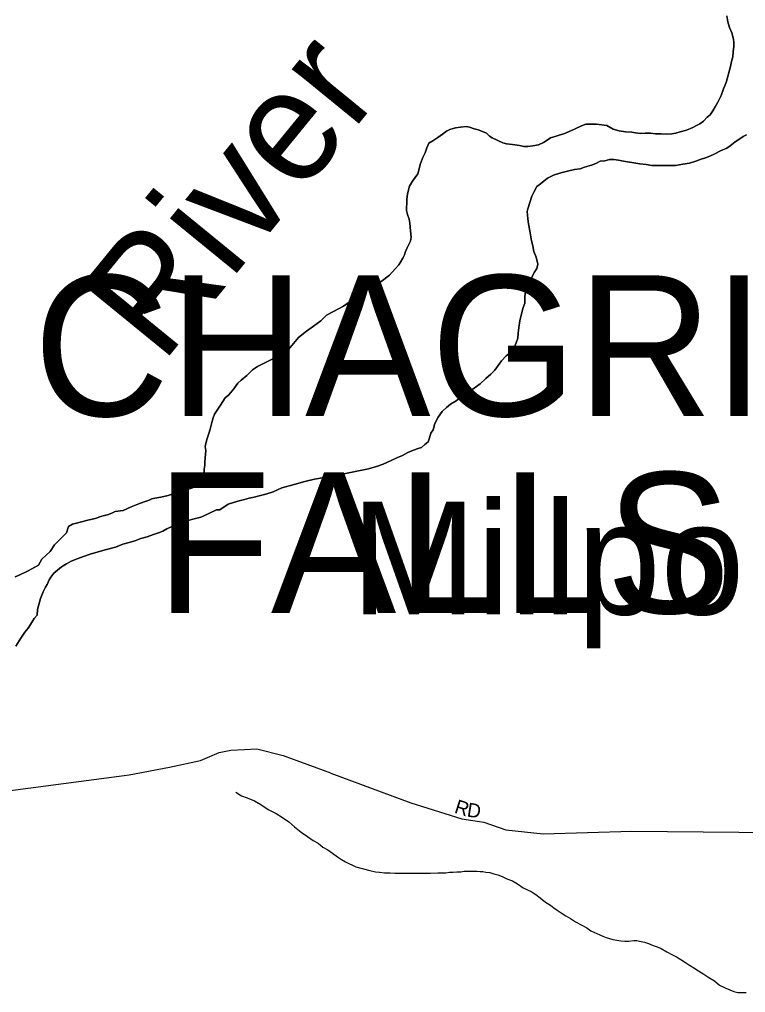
# Model space of a CAD drawing. Extents: x 2010165 to 2382125, y 1060529 to 1407316.
# Drawn here: x 2273669 to 2276249, y 1251491 to 1254949 of the extents above; entities that cross this region are included whole.
import ezdxf

# ---------------------------------------------------------------- set-up
doc = ezdxf.new("R2010")
doc.units = 0
for name, color, linetype in [('GM_X_City_Street', 7, 'Continuous'), ('GM_X_City_Street_Text', 7, 'Continuous'), ('GM_X_Corporation_Text', 7, 'Continuous'), ('GM_X_Major_River', 7, 'Continuous'), ('GM_X_Major_River_Text', 7, 'Continuous'), ('GM_X_Minor_River', 7, 'Continuous')]:
    doc.layers.add(name, color=color, linetype=linetype)

msp = doc.modelspace()

# ---------------------------------------------------------------- linework, layer by layer
at = {"layer": 'GM_X_City_Street'}
for points in [[(2272701.9, 1251911.6), (2272702, 1251911.7), (2272841.7, 1251969.8), (2273296.6, 1252166.1), (2273528.6, 1252194.1), (2274058.5, 1252264.7), (2274202.4, 1252292), (2274312.3, 1252315), (2274378.2, 1252343.6), (2274420.1, 1252352), (2274468.2, 1252354.4), (2274512.2, 1252356.8), (2274606.4, 1252333.5), (2274774.1, 1252271.1), (2274775, 1252270.7)], [(2274775, 1252270.7), (2275060.1, 1252164.7), (2275240.7, 1252108), (2275318.9, 1252096.6), (2275397.2, 1252069.1), (2275529.4, 1252054.2), (2275845.6, 1252064.8), (2276351.9, 1252059.7), (2276394.1, 1252059.3), (2276662.1, 1252093.6), (2276956.2, 1252106.1), (2277209.2, 1252140.9)]]:
    msp.add_lwpolyline(points, dxfattribs=at)
at = {"layer": 'GM_X_Major_River'}
for points in [[(2276182.2, 1254962.5), (2276186.4, 1254940.4), (2276192.6, 1254920.4), (2276200.8, 1254902.4), (2276205, 1254884.3), (2276207.1, 1254870.3), (2276207.2, 1254854.2), (2276205.4, 1254834.1), (2276203.6, 1254816), (2276199.7, 1254799.9), (2276195.8, 1254781.8), (2276180.3, 1254725.4), (2276170.4, 1254703.2), (2276162.6, 1254679.1), (2276150.8, 1254654.9), (2276140.9, 1254638.8), (2276133, 1254624.6), (2276123.1, 1254610.5), (2276113.1, 1254602.4), (2276099.2, 1254588.2), (2276087.2, 1254578.1), (2276075.2, 1254572), (2276061.3, 1254565.9), (2276039.3, 1254555.7), (2276017.2, 1254549.5), (2276001.2, 1254545.4), (2275987.2, 1254543.3), (2275967.1, 1254541.2), (2275949, 1254543.1), (2275928.9, 1254542.9), (2275910.9, 1254544.8), (2275892.8, 1254544.7), (2275874.7, 1254544.6), (2275858.6, 1254546.5), (2275844.6, 1254548.4), (2275822.5, 1254550.3), (2275800.3, 1254554.1), (2275778.2, 1254560), (2275756, 1254571.9), (2275719.8, 1254577.7), (2275697.7, 1254577.6), (2275681.7, 1254577.5), (2275665.7, 1254571.3), (2275643.7, 1254561.1), (2275609.7, 1254544.8), (2275575.6, 1254534.6), (2275555.6, 1254528.4), (2275543.6, 1254520.3), (2275531.7, 1254512.2), (2275513.7, 1254504), (2275493.6, 1254499.9), (2275475.6, 1254497.7), (2275461.5, 1254497.6), (2275445.4, 1254501.6), (2275421.3, 1254505.4), (2275399.2, 1254507.3), (2275387.1, 1254511.2), (2275348.8, 1254529.1), (2275338.7, 1254535), (2275328.6, 1254545), (2275314.5, 1254550.9), (2275298.4, 1254556.9), (2275284.3, 1254560.8), (2275268.1, 1254566.7), (2275256.1, 1254568.6), (2275236, 1254566.5), (2275218, 1254564.4), (2275198, 1254558.2), (2275186, 1254552.1), (2275172, 1254542), (2275156, 1254529.8), (2275138.1, 1254517.6), (2275124.1, 1254509.5), (2275116.2, 1254493.4), (2275110.3, 1254475.2), (2275102.5, 1254459.1), (2275094.6, 1254437), (2275084.9, 1254400.7), (2275065.1, 1254374.5), (2275055.2, 1254356.3), (2275051.3, 1254344.3), (2275047.4, 1254328.2), (2275045.6, 1254310.1), (2275045.7, 1254296), (2275043.8, 1254279.9), (2275043.9, 1254269.9), (2275048.1, 1254255.8), (2275054.2, 1254239.8), (2275056.4, 1254225.8), (2275058.6, 1254197.6), (2275060.8, 1254175.5), (2275059, 1254161.5), (2275045.1, 1254135.2), (2275041.2, 1254125.2), (2275037.3, 1254113.1), (2275031.4, 1254101), (2275023.5, 1254086.9), (2275017.6, 1254076.8), (2275003.6, 1254062.6), (2274983.7, 1254040.4), (2274953.8, 1254018.1)], [(2274953.8, 1254018.1), (2274983.7, 1254040.4), (2275003.6, 1254062.6), (2275017.6, 1254076.8), (2275023.5, 1254086.9), (2275031.4, 1254101), (2275037.3, 1254113.1), (2275041.2, 1254125.2), (2275045.1, 1254135.2), (2275059, 1254161.5), (2275060.8, 1254175.5), (2275058.6, 1254197.6), (2275056.4, 1254225.8), (2275054.2, 1254239.8), (2275048.1, 1254255.8), (2275043.9, 1254269.9), (2275043.8, 1254279.9), (2275045.7, 1254296), (2275045.6, 1254310.1), (2275047.4, 1254328.2), (2275051.3, 1254344.3), (2275055.2, 1254356.3), (2275065.1, 1254374.5), (2275084.9, 1254400.7), (2275094.6, 1254437), (2275102.5, 1254459.1), (2275110.3, 1254475.2), (2275116.2, 1254493.4), (2275124.1, 1254509.5), (2275138.1, 1254517.6), (2275156, 1254529.8), (2275172, 1254542), (2275186, 1254552.1), (2275198, 1254558.2), (2275218, 1254564.4), (2275236, 1254566.5), (2275256.1, 1254568.6), (2275268.1, 1254566.7), (2275284.3, 1254560.8), (2275298.4, 1254556.9), (2275314.5, 1254550.9), (2275328.6, 1254545), (2275338.7, 1254535), (2275348.8, 1254529.1), (2275387.1, 1254511.2), (2275399.2, 1254507.3), (2275421.3, 1254505.4), (2275445.4, 1254501.6), (2275461.5, 1254497.6), (2275475.6, 1254497.7), (2275493.6, 1254499.9), (2275513.7, 1254504), (2275531.7, 1254512.2), (2275543.6, 1254520.3), (2275555.6, 1254528.4), (2275575.6, 1254534.6), (2275609.7, 1254544.8), (2275643.7, 1254561.1), (2275665.7, 1254571.3), (2275681.7, 1254577.5), (2275697.7, 1254577.6), (2275719.8, 1254577.7), (2275756, 1254571.9), (2275778.2, 1254560), (2275800.3, 1254554.1), (2275822.5, 1254550.3), (2275844.6, 1254548.4), (2275858.6, 1254546.5), (2275874.7, 1254544.6), (2275892.8, 1254544.7), (2275910.9, 1254544.8), (2275928.9, 1254542.9), (2275949, 1254543.1), (2275967.1, 1254541.2), (2275987.2, 1254543.3), (2276001.2, 1254545.4), (2276017.2, 1254549.5), (2276039.3, 1254555.7), (2276061.3, 1254565.9), (2276075.2, 1254572), (2276087.2, 1254578.1), (2276099.2, 1254588.2), (2276113.1, 1254602.4), (2276123.1, 1254610.5), (2276133, 1254624.6), (2276140.9, 1254638.8), (2276150.8, 1254654.9), (2276162.6, 1254679.1), (2276170.4, 1254703.2), (2276180.3, 1254725.4), (2276195.8, 1254781.8), (2276199.7, 1254799.9), (2276203.6, 1254816), (2276205.4, 1254834.1), (2276207.2, 1254854.2), (2276207.1, 1254870.3), (2276205, 1254884.3), (2276200.8, 1254902.4), (2276192.6, 1254920.4), (2276186.4, 1254940.4), (2276182.2, 1254962.5)], [(2275109.6, 1253438.4), (2275121.6, 1253448.6), (2275125.5, 1253462.7), (2275131.3, 1253478.8), (2275139.3, 1253490.9), (2275145.1, 1253513), (2275156.9, 1253535.2), (2275170.8, 1253555.4), (2275186.7, 1253569.6), (2275200.7, 1253581.7), (2275220.7, 1253593.9), (2275238.6, 1253608.1), (2275262.6, 1253622.3), (2275284.5, 1253638.5), (2275306.5, 1253654.7), (2275326.4, 1253673), (2275344.3, 1253689.1), (2275358.2, 1253703.3), (2275370.1, 1253719.4), (2275382, 1253735.6), (2275397.9, 1253753.8), (2275417.9, 1253768), (2275427.7, 1253786.1), (2275433.6, 1253800.2), (2275439.5, 1253816.4), (2275441.4, 1253834.5), (2275443.2, 1253854.6), (2275447, 1253878.7), (2275452.8, 1253902.8), (2275458.6, 1253925), (2275464.5, 1253941.1), (2275464.3, 1253965.2), (2275470, 1253997.4), (2275485.8, 1254025.6), (2275497.7, 1254049.8), (2275507.6, 1254063.9), (2275511.4, 1254080.1), (2275505.2, 1254104.1), (2275497, 1254124.2), (2275492.8, 1254144.2), (2275488.6, 1254162.3), (2275482.3, 1254198.4), (2275478, 1254222.5), (2275475.9, 1254240.6), (2275473.7, 1254254.6), (2275473.6, 1254266.7), (2275475.5, 1254276.7), (2275489.2, 1254321), (2275497.1, 1254335.1), (2275507, 1254355.3), (2275520.9, 1254365.4), (2275544.8, 1254385.7), (2275566.8, 1254395.9), (2275592.9, 1254404.1), (2275616.9, 1254410.3), (2275640.9, 1254416.4), (2275661, 1254418.6), (2275677, 1254424.7), (2275693, 1254428.8), (2275705, 1254432.9), (2275719, 1254439.1), (2275733, 1254445.2), (2275749.1, 1254447.3), (2275765.1, 1254451.4), (2275781.2, 1254451.5), (2275797.3, 1254449.6), (2275815.4, 1254445.7), (2275829.4, 1254443.8), (2275851.6, 1254439.9), (2275873.7, 1254436.1), (2275895.8, 1254434.2), (2275915.9, 1254430.3), (2275946, 1254430.5), (2275974.1, 1254430.7), (2276000.2, 1254430.9), (2276026.3, 1254435.1), (2276050.3, 1254439.2), (2276072.4, 1254445.4), (2276088.4, 1254451.6), (2276106.4, 1254457.7), (2276122.4, 1254463.8), (2276140.4, 1254472), (2276160.4, 1254482.2), (2276182.4, 1254492.4), (2276194.3, 1254500.5), (2276212.3, 1254514.7), (2276228.3, 1254524.8), (2276240.2, 1254532.9), (2276252.2, 1254539)], [(2276252.2, 1254539), (2276240.2, 1254532.9), (2276228.3, 1254524.8), (2276212.3, 1254514.7), (2276194.3, 1254500.5), (2276182.4, 1254492.4), (2276160.4, 1254482.2), (2276140.4, 1254472), (2276122.4, 1254463.8), (2276106.4, 1254457.7), (2276088.4, 1254451.6), (2276072.4, 1254445.4), (2276050.3, 1254439.2), (2276026.3, 1254435.1), (2276000.2, 1254430.9), (2275974.1, 1254430.7), (2275946, 1254430.5), (2275915.9, 1254430.3), (2275895.8, 1254434.2), (2275873.7, 1254436.1), (2275851.6, 1254439.9), (2275829.4, 1254443.8), (2275815.4, 1254445.7), (2275797.3, 1254449.6), (2275781.2, 1254451.5), (2275765.1, 1254451.4), (2275749.1, 1254447.3), (2275733, 1254445.2), (2275719, 1254439.1), (2275705, 1254432.9), (2275693, 1254428.8), (2275677, 1254424.7), (2275661, 1254418.6), (2275640.9, 1254416.4), (2275616.9, 1254410.3), (2275592.9, 1254404.1), (2275566.8, 1254395.9), (2275544.8, 1254385.7), (2275520.9, 1254365.4), (2275507, 1254355.3), (2275497.1, 1254335.1), (2275489.2, 1254321), (2275475.5, 1254276.7), (2275473.6, 1254266.7), (2275473.7, 1254254.6), (2275475.9, 1254240.6), (2275478, 1254222.5), (2275482.3, 1254198.4), (2275488.6, 1254162.3), (2275492.8, 1254144.2), (2275497, 1254124.2), (2275505.2, 1254104.1), (2275511.4, 1254080.1), (2275507.6, 1254063.9), (2275497.7, 1254049.8), (2275485.8, 1254025.6), (2275470, 1253997.4), (2275464.3, 1253965.2), (2275464.5, 1253941.1), (2275458.6, 1253925), (2275452.8, 1253902.8), (2275447, 1253878.7), (2275443.2, 1253854.6), (2275441.4, 1253834.5), (2275439.5, 1253816.4), (2275433.6, 1253800.2), (2275427.7, 1253786.1), (2275417.9, 1253768), (2275397.9, 1253753.8), (2275382, 1253735.6), (2275370.1, 1253719.4), (2275358.2, 1253703.3), (2275344.3, 1253689.1), (2275326.4, 1253673), (2275306.5, 1253654.7), (2275284.5, 1253638.5), (2275262.6, 1253622.3), (2275238.6, 1253608.1), (2275220.7, 1253593.9), (2275200.7, 1253581.7), (2275186.7, 1253569.6), (2275170.8, 1253555.4), (2275156.9, 1253535.2), (2275145.1, 1253513), (2275139.3, 1253490.9), (2275131.3, 1253478.8), (2275125.5, 1253462.7), (2275121.6, 1253448.6), (2275109.6, 1253438.4)], [(2274953.8, 1254018.1), (2274927.9, 1254003.9), (2274907.9, 1253991.7), (2274885.9, 1253979.5), (2274860, 1253957.2), (2274820.1, 1253930.8), (2274782.1, 1253910.5), (2274760.1, 1253898.3), (2274740.2, 1253878.1), (2274714.3, 1253859.8), (2274688.4, 1253841.6), (2274660.5, 1253819.3), (2274618.7, 1253768.8), (2274554.8, 1253736.2), (2274514.8, 1253715.8), (2274496.9, 1253703.7), (2274477, 1253683.4), (2274457, 1253667.2), (2274445.1, 1253657.1), (2274431.2, 1253636.9), (2274413.3, 1253614.7), (2274399.4, 1253604.6), (2274383.5, 1253578.3), (2274371.6, 1253560.2), (2274361.7, 1253546), (2274357.8, 1253534), (2274353.9, 1253521.9), (2274350, 1253507.8), (2274346.1, 1253493.7), (2274342.3, 1253477.6), (2274336.4, 1253459.5), (2274332.5, 1253447.4), (2274328.6, 1253431.3), (2274330.8, 1253417.2), (2274329, 1253391.1), (2274327.1, 1253375), (2274327.2, 1253365), (2274325.3, 1253350.9), (2274325.4, 1253338.8), (2274321.6, 1253322.8), (2274319.7, 1253312.7), (2274315.7, 1253302.6), (2274283.8, 1253284.3), (2274257.7, 1253276.1), (2274241.7, 1253272), (2274227.7, 1253267.9), (2274197.7, 1253257.6), (2274171.6, 1253251.4), (2274149.6, 1253247.3), (2274139.6, 1253245.2), (2274129.6, 1253241.1), (2274111.5, 1253235), (2274089.5, 1253226.8), (2274065.5, 1253216.6), (2274037.5, 1253204.3), (2274009.5, 1253200.1), (2273999.5, 1253196.1), (2273985.5, 1253189.9), (2273961.4, 1253183.8), (2273937.4, 1253175.6), (2273911.3, 1253169.3), (2273889.3, 1253163.2), (2273871.3, 1253159), (2273857.3, 1253154.9), (2273843.3, 1253146.8), (2273835.5, 1253124.6), (2273819.5, 1253108.5), (2273807.6, 1253096.3), (2273793.7, 1253082.2), (2273777.8, 1253058), (2273763.9, 1253045.8), (2273747.9, 1253031.6), (2273736.1, 1253009.5), (2273700.1, 1252989.1), (2273670.1, 1252974.9), (2273654.1, 1252968.7)], [(2273654.1, 1252968.7), (2273670.1, 1252974.9), (2273700.1, 1252989.1), (2273736.1, 1253009.5), (2273747.9, 1253031.6), (2273763.9, 1253045.8), (2273777.8, 1253058), (2273793.7, 1253082.2), (2273807.6, 1253096.3), (2273819.5, 1253108.5), (2273835.5, 1253124.6), (2273843.3, 1253146.8), (2273857.3, 1253154.9), (2273871.3, 1253159), (2273889.3, 1253163.2), (2273911.3, 1253169.3), (2273937.4, 1253175.6), (2273961.4, 1253183.8), (2273985.5, 1253189.9), (2273999.5, 1253196.1), (2274009.5, 1253200.1), (2274037.5, 1253204.3), (2274065.5, 1253216.6), (2274089.5, 1253226.8), (2274111.5, 1253235), (2274129.6, 1253241.1), (2274139.6, 1253245.2), (2274149.6, 1253247.3), (2274171.6, 1253251.4), (2274197.7, 1253257.6), (2274227.7, 1253267.9), (2274241.7, 1253272), (2274257.7, 1253276.1), (2274283.8, 1253284.3), (2274315.7, 1253302.6), (2274319.7, 1253312.7), (2274321.6, 1253322.8), (2274325.4, 1253338.8), (2274325.3, 1253350.9), (2274327.2, 1253365), (2274327.1, 1253375), (2274329, 1253391.1), (2274330.8, 1253417.2), (2274328.6, 1253431.3), (2274332.5, 1253447.4), (2274336.4, 1253459.5), (2274342.3, 1253477.6), (2274346.1, 1253493.7), (2274350, 1253507.8), (2274353.9, 1253521.9), (2274357.8, 1253534), (2274361.7, 1253546), (2274371.6, 1253560.2), (2274383.5, 1253578.3), (2274399.4, 1253604.6), (2274413.3, 1253614.7), (2274431.2, 1253636.9), (2274445.1, 1253657.1), (2274457, 1253667.2), (2274477, 1253683.4), (2274496.9, 1253703.7), (2274514.8, 1253715.8), (2274554.8, 1253736.2), (2274618.7, 1253768.8), (2274660.5, 1253819.3), (2274688.4, 1253841.6), (2274714.3, 1253859.8), (2274740.2, 1253878.1), (2274760.1, 1253898.3), (2274782.1, 1253910.5), (2274820.1, 1253930.8), (2274860, 1253957.2), (2274885.9, 1253979.5), (2274907.9, 1253991.7), (2274927.9, 1254003.9), (2274953.8, 1254018.1)], [(2273656.4, 1252721.6), (2273674.2, 1252749.8), (2273688, 1252772), (2273699.9, 1252786.2), (2273707.9, 1252798.3), (2273715.8, 1252810.4), (2273721.7, 1252820.5), (2273731.7, 1252832.6), (2273733.5, 1252852.7), (2273743.2, 1252891), (2273753, 1252915.1), (2273760.9, 1252931.3), (2273766.8, 1252941.3), (2273774.7, 1252957.5), (2273780.6, 1252967.6), (2273790.6, 1252981.7), (2273804.5, 1252991.8), (2273818.5, 1253004), (2273836.4, 1253014.1), (2273852.4, 1253024.3), (2273874.4, 1253032.5), (2273896.4, 1253040.6), (2273920.5, 1253048.9), (2273948.5, 1253057.1), (2273978.5, 1253065.3), (2274010.6, 1253073.6), (2274036.6, 1253083.8), (2274058.6, 1253089.9), (2274078.7, 1253096.1), (2274100.7, 1253104.3), (2274122.7, 1253110.5), (2274144.7, 1253118.6), (2274162.7, 1253124.8), (2274178.7, 1253130.9), (2274192.7, 1253139.1), (2274216.7, 1253149.3), (2274242.7, 1253161.5), (2274264.7, 1253167.7), (2274280.8, 1253171.8), (2274294.8, 1253175.9), (2274304.8, 1253178), (2274316.8, 1253182.1), (2274368.8, 1253206.5), (2274380.8, 1253206.6), (2274410.8, 1253226.9), (2274444.8, 1253237.2), (2274468.9, 1253243.3), (2274484.9, 1253247.5), (2274502.9, 1253251.6), (2274521, 1253255.8), (2274545, 1253261.9), (2274571, 1253270.1), (2274601, 1253284.4), (2274645.1, 1253296.8), (2274683.1, 1253307.1), (2274717.2, 1253315.3), (2274751.3, 1253321.6), (2274785.3, 1253327.8), (2274811.4, 1253332), (2274839.5, 1253338.2), (2274873.5, 1253344.5), (2274909.6, 1253352.7), (2274937.6, 1253361), (2274961.7, 1253369.2), (2274989.7, 1253381.4), (2275009.6, 1253391.6), (2275029.6, 1253399.8), (2275049.6, 1253409.9), (2275069.6, 1253418.1), (2275085.7, 1253424.2), (2275097.7, 1253428.3), (2275109.6, 1253438.4)], [(2275109.6, 1253438.4), (2275097.7, 1253428.3), (2275085.7, 1253424.2), (2275069.6, 1253418.1), (2275049.6, 1253409.9), (2275029.6, 1253399.8), (2275009.6, 1253391.6), (2274989.7, 1253381.4), (2274961.7, 1253369.2), (2274937.6, 1253361), (2274909.6, 1253352.7), (2274873.5, 1253344.5), (2274839.5, 1253338.2), (2274811.4, 1253332), (2274785.3, 1253327.8), (2274751.3, 1253321.6), (2274717.2, 1253315.3), (2274683.1, 1253307.1), (2274645.1, 1253296.8), (2274601, 1253284.4), (2274571, 1253270.1), (2274545, 1253261.9), (2274521, 1253255.8), (2274502.9, 1253251.6), (2274484.9, 1253247.5), (2274468.9, 1253243.3), (2274444.8, 1253237.2), (2274410.8, 1253226.9), (2274380.8, 1253206.6), (2274368.8, 1253206.5), (2274316.8, 1253182.1), (2274304.8, 1253178), (2274294.8, 1253175.9), (2274280.8, 1253171.8), (2274264.7, 1253167.7), (2274242.7, 1253161.5), (2274216.7, 1253149.3), (2274192.7, 1253139.1), (2274178.7, 1253130.9), (2274162.7, 1253124.8), (2274144.7, 1253118.6), (2274122.7, 1253110.5), (2274100.7, 1253104.3), (2274078.7, 1253096.1), (2274058.6, 1253089.9), (2274036.6, 1253083.8), (2274010.6, 1253073.6), (2273978.5, 1253065.3), (2273948.5, 1253057.1), (2273920.5, 1253048.9), (2273896.4, 1253040.6), (2273874.4, 1253032.5), (2273852.4, 1253024.3), (2273836.4, 1253014.1), (2273818.5, 1253004), (2273804.5, 1252991.8), (2273790.6, 1252981.7), (2273780.6, 1252967.6), (2273774.7, 1252957.5), (2273766.8, 1252941.3), (2273760.9, 1252931.3), (2273753, 1252915.1), (2273743.2, 1252891), (2273733.5, 1252852.7), (2273731.7, 1252832.6), (2273721.7, 1252820.5), (2273715.8, 1252810.4), (2273707.9, 1252798.3), (2273699.9, 1252786.2), (2273688, 1252772), (2273674.2, 1252749.8), (2273656.4, 1252721.6)]]:
    msp.add_lwpolyline(points, dxfattribs=at)
at = {"layer": 'GM_X_Minor_River'}
for points in [[(2274438, 1252202.3), (2274458.2, 1252190.4), (2274478.4, 1252182.5), (2274504.6, 1252172.6), (2274526.8, 1252158.7), (2274553, 1252140.8), (2274581.3, 1252126.9), (2274603.5, 1252113), (2274625.7, 1252097.1), (2274645.9, 1252079.1), (2274670.2, 1252061.2), (2274692.4, 1252045.2), (2274712.6, 1252031.3), (2274730.8, 1252021.4), (2274747, 1252007.4), (2274765.1, 1251997.5), (2274781.3, 1251985.6), (2274799.5, 1251973.6), (2274813.6, 1251963.7), (2274827.8, 1251955.7), (2274839.9, 1251949.8), (2274852, 1251943.8), (2274864.1, 1251937.9), (2274914.4, 1251924.1), (2274934.5, 1251920.3), (2274948.6, 1251918.3), (2274966.6, 1251916.4), (2274986.7, 1251916.6), (2275002.8, 1251914.7), (2275020.9, 1251914.8), (2275036.9, 1251914.9), (2275053, 1251915), (2275069.1, 1251915.1), (2275089.1, 1251915.2), (2275109.2, 1251915.4), (2275129.3, 1251915.5), (2275155.4, 1251915.7), (2275171.4, 1251915.8), (2275183.5, 1251915.9), (2275197.5, 1251918), (2275209.6, 1251918), (2275223.6, 1251920.1), (2275237.7, 1251920.2), (2275249.7, 1251922.3), (2275259.7, 1251922.4), (2275277.8, 1251922.5), (2275293.9, 1251922.6), (2275305.9, 1251920.7), (2275316, 1251920.8), (2275326, 1251918.8), (2275340.1, 1251916.9), (2275354.2, 1251913), (2275368.3, 1251909.1), (2275384.4, 1251903.1), (2275400.5, 1251895.2), (2275420.7, 1251887.3), (2275438.8, 1251877.4), (2275459, 1251863.4), (2275487.3, 1251849.6), (2275503.4, 1251839.6), (2275519.6, 1251827.7), (2275537.8, 1251811.7), (2275556, 1251801.8), (2275568.1, 1251791.8), (2275580.2, 1251783.8), (2275594.4, 1251773.9), (2275610.5, 1251763.9), (2275626.7, 1251754), (2275644.8, 1251742.1), (2275667, 1251730.2), (2275685.2, 1251720.2), (2275699.3, 1251710.3), (2275741.7, 1251690.5), (2275753.8, 1251686.5), (2275765.8, 1251682.6), (2275777.9, 1251678.7), (2275792, 1251676.7), (2275806.1, 1251674.8), (2275820.1, 1251672.9), (2275834.2, 1251673), (2275852.2, 1251675.1), (2275862.3, 1251675.2), (2275872.3, 1251673.2), (2275890.4, 1251669.3), (2275904.5, 1251665.4), (2275920.7, 1251657.5), (2275934.8, 1251653.6), (2275948.9, 1251647.6), (2275969.1, 1251635.7), (2275987.2, 1251625.8), (2276003.3, 1251617.8), (2276019.5, 1251607.9), (2276035.6, 1251598), (2276049.8, 1251588), (2276065.9, 1251578.1), (2276082.1, 1251568.1), (2276100.3, 1251556.2), (2276118.4, 1251544.3), (2276138.6, 1251532.3), (2276156.8, 1251516.4), (2276179, 1251506.5)], [(2276179, 1251506.5), (2276193.1, 1251500.6), (2276207.2, 1251494.6), (2276221.3, 1251490.7), (2276235.4, 1251490.8), (2276251.4, 1251490.9)]]:
    msp.add_lwpolyline(points, dxfattribs=at)

# ---------------------------------------------------------------- texts
at = {"layer": 'GM_X_City_Street_Text'}
for s, rotation, p in [('R', 342.5866, (2275211.4, 1252130.3)), ('D', 351.0455, (2275256.9, 1252116.7))]:
    msp.add_text(s, height=50, rotation=rotation, dxfattribs=at).set_placement(p)
at = {"layer": 'GM_X_Corporation_Text'}
for s, p in [('CHAGRIN', (2273718.2, 1253540.1)), ('FALLS', (2274153.8, 1252839.5))]:
    msp.add_text(s, height=500, rotation=0, dxfattribs=at).set_placement(p)
at = {"layer": 'GM_X_Major_River'}
msp.add_text('Millpond', height=400.24, rotation=359.9745, dxfattribs=at).set_placement((2274847.3, 1252834.8))
at = {"layer": 'GM_X_Major_River_Text'}
msp.add_text('River', height=400.22, rotation=50.7757, dxfattribs=at).set_placement((2274174.7, 1253721))

doc.saveas('drawing.dxf')
